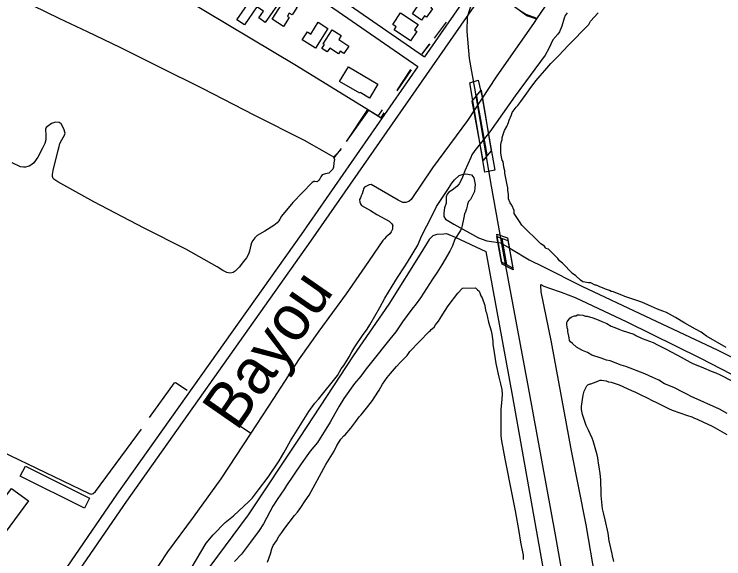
# Model space of a CAD drawing. Extents: x 3683402 to 3721514, y 487807 to 513565.
# Drawn here: x 3698925 to 3700744, y 495225 to 496621 of the extents above; entities that cross this region are included whole.
import ezdxf

# ---------------------------------------------------------------- set-up
doc = ezdxf.new("R2010")
doc.units = 0
for name, color, linetype in [('V-BLDG-OTLN', 7, 'Continuous'), ('V-BRDG-OTLN', 7, 'Continuous'), ('V-RIVR-IDEN', 7, 'Continuous'), ('V-ROAD-CNTR', 7, 'Continuous'), ('V-SITE-VEGE', 7, 'Continuous'), ('V-TOPO-SHOR', 7, 'Continuous')]:
    doc.layers.add(name, color=color, linetype=linetype)

msp = doc.modelspace()

# ---------------------------------------------------------------- linework, layer by layer
at = {"layer": 'V-BLDG-OTLN'}
for points in [[(3699566.8, 496697.5), (3699613.4, 496665.2), (3699568.3, 496600.2), (3699552, 496611.5), (3699564, 496628.7), (3699547.3, 496640.3), (3699515, 496593.7), (3699495.9, 496606.9), (3699531, 496657.5), (3699543.4, 496648.8), (3699550.3, 496658.8), (3699543.4, 496663.6)], [(3699976.3, 496666.9), (3700000.9, 496649.7), (3699992.9, 496638.2), (3699997.2, 496635.2), (3699982, 496613.3), (3699976.8, 496617), (3699969.3, 496606.2), (3699946.2, 496622.4), (3699958.3, 496639.8), (3699949.3, 496646.2), (3699959.6, 496660.9), (3699968, 496655)], [(3699618.7, 496659.6), (3699650.3, 496639.4), (3699637.5, 496619.3), (3699630.3, 496623.9), (3699625.2, 496615.9), (3699630, 496612.8), (3699615.4, 496589.9), (3699586.2, 496608.6)], [(3699914.9, 496624.5), (3699960.3, 496594.7), (3699951.2, 496580.9), (3699957, 496577.1), (3699941.2, 496553), (3699898.7, 496580.8), (3699904.1, 496589.1), (3699895.4, 496594.8)], [(3699704.3, 496600.3), (3699729.3, 496584.5), (3699697.3, 496533.6), (3699663.3, 496555), (3699676.5, 496575.9), (3699685.3, 496570.3)], [(3699740.4, 496581.1), (3699763.5, 496566.1), (3699757, 496556), (3699782.8, 496539.2), (3699770.4, 496520.1), (3699760.7, 496526.4), (3699756.4, 496519.7), (3699734, 496534.3), (3699727.4, 496524.2), (3699713.4, 496533.3), (3699720.2, 496543.6), (3699717.3, 496545.5)], [(3699781.6, 496486.4), (3699857.3, 496441.6), (3699836.1, 496405.8), (3699812, 496420), (3699811, 496418.3), (3699759.3, 496448.8)], [(3698940.6, 495436.6), (3698953.5, 495462.3), (3699117.6, 495380.2), (3699104.8, 495354.5)], [(3698809.7, 495259), (3698918.4, 495405.5), (3698961.5, 495373.5), (3698852.8, 495227)]]:
    msp.add_lwpolyline(points, close=True, dxfattribs=at)
at = {"layer": 'V-BRDG-OTLN'}
msp.add_line((3700187.8, 495978.3), (3700176.1, 496046.3), dxfattribs=at)
for points in [[(3700092.7, 496445.4), (3700114.6, 496451.7), (3700123.7, 496412.2), (3700145.7, 496283.2), (3700157.3, 496221.4), (3700131.2, 496216.2), (3700123.5, 496261.5), (3700108.8, 496353.8)], [(3700127.4, 496246.4), (3700098.8, 496398.4), (3700109.9, 496411.6), (3700121.9, 496425.9), (3700147.7, 496270.9), (3700137.4, 496258.5)], [(3700162.5, 496051.3), (3700176.1, 496046.3), (3700190.9, 496040.8), (3700203.6, 495970.3), (3700187.8, 495978.3), (3700174, 495985.3)], [(3700162.6, 496057), (3700189.8, 496047.5), (3700204.1, 495966.1), (3700176.3, 495980.1)]]:
    msp.add_lwpolyline(points, close=True, dxfattribs=at)
msp.add_lwpolyline([(3700109.9, 496411.6), (3700110.7, 496406.6), (3700112.9, 496393.4), (3700118.6, 496360.2), (3700124.6, 496327), (3700130.7, 496293.9), (3700137, 496260.8), (3700137.4, 496258.5)], dxfattribs=at)
at = {"layer": 'V-ROAD-CNTR'}
for points in [[(3699182.2, 497061.4), (3699976.7, 496511.9)], [(3699165.1, 497036.8), (3699959.6, 496487.2)], [(3700092.6, 496678.6), (3699976.7, 496511.9)], [(3700117.2, 496661.5), (3699685, 496039.3), (3699212.7, 495373), (3698402.8, 494195.8), (3698354.6, 494131.8)], [(3700658.4, 493376.5), (3700578.5, 493816.5), (3700516.6, 494157.5), (3700448.2, 494539.5), (3700375.5, 494933.6), (3700312.3, 495286.6), (3700244.6, 495659.6), (3700182.5, 495990), (3700148.5, 496180.1), (3700106.3, 496431.3), (3700092.3, 496507.3), (3700086.5, 496576.9), (3700086.9, 496614.3), (3700107.1, 496677)], [(3699959.6, 496487.2), (3699660.4, 496056.6), (3699188.1, 495390.2), (3698887.8, 494953.7)]]:
    msp.add_lwpolyline(points, dxfattribs=at)
at = {"layer": 'V-SITE-VEGE'}
for p, q in [((3700062.2, 495905.9), (3700074.2, 495918.3)), ((3700074.2, 495918.3), (3700107.2, 495919.8)), ((3700107.2, 495919.8), (3700109.1, 495918)), ((3700109.1, 495918), (3700112.9, 495914.3)), ((3700037.3, 495873.4), (3700062.2, 495905.9)), ((3700112.9, 495914.3), (3700116.7, 495910.6)), ((3700116.7, 495910.6), (3700119.7, 495904)), ((3700119.7, 495904), (3700121.6, 495899.4)), ((3700121.6, 495899.4), (3700124.6, 495893.8)), ((3700124.6, 495893.8), (3700131.5, 495874.1)), ((3700028.1, 495859.1), (3700037.3, 495873.4)), ((3700131.5, 495874.1), (3700132.6, 495867.5)), ((3700132.6, 495867.5), (3700133.7, 495859)), ((3700017.1, 495841), (3700028.1, 495859.1)), ((3700133.7, 495859), (3700135.6, 495855.3)), ((3700135.6, 495855.3), (3700140.7, 495831.8)), ((3700001.5, 495819), (3700005.1, 495824.8)), ((3700005.1, 495824.8), (3700012.5, 495834.3)), ((3700012.5, 495834.3), (3700017.1, 495841)), ((3700140.7, 495831.8), (3700147.7, 495809.3)), ((3699939.4, 495756.7), (3699988.5, 495807.5)), ((3699988.5, 495807.5), (3699992.2, 495810.4)), ((3699992.2, 495810.4), (3699994.1, 495812.3)), ((3699994.1, 495812.3), (3700001.5, 495819)), ((3700147.7, 495809.3), (3700149.8, 495800.9)), ((3700149.8, 495800.9), (3700152, 495783)), ((3700152, 495783), (3700152.1, 495774.5)), ((3700152.1, 495774.5), (3700154.2, 495759.5)), ((3699932.1, 495746.2), (3699939.4, 495756.7)), ((3700154.2, 495759.5), (3700155.3, 495753.9)), ((3700155.3, 495753.9), (3700159.6, 495725.7)), ((3699916.3, 495729.9), (3699932.1, 495746.2)), ((3699889.5, 495700.2), (3699905.2, 495717.5)), ((3699905.2, 495717.5), (3699916.3, 495729.9)), ((3700159.6, 495725.7), (3700167.7, 495690.9)), ((3699881.2, 495689.7), (3699889.5, 495700.2)), ((3699869.3, 495672.5), (3699881.2, 495689.7)), ((3700167.7, 495690.9), (3700171.8, 495673.1)), ((3700412.4, 495676.7), (3700422.9, 495680.9)), ((3700422.9, 495680.9), (3700427.4, 495682.5)), ((3700427.4, 495682.5), (3700430.9, 495683.1)), ((3700430.9, 495683.1), (3700443, 495680.7)), ((3700443, 495680.7), (3700448.5, 495678.8)), ((3700448.5, 495678.8), (3700455.1, 495677.4)), ((3699861, 495657.3), (3699869.3, 495672.5)), ((3700171.8, 495673.1), (3700174.9, 495659)), ((3700386.1, 495654.6), (3700393.4, 495668.3)), ((3700393.4, 495668.3), (3700395.9, 495670.9)), ((3700395.9, 495670.9), (3700401.4, 495673)), ((3700401.4, 495673), (3700403.4, 495673.5)), ((3700403.4, 495673.5), (3700410.4, 495676.2)), ((3700410.4, 495676.2), (3700412.4, 495676.7)), ((3700455.1, 495677.4), (3700475.8, 495670.8)), ((3700475.8, 495670.8), (3700507.2, 495656.7)), ((3699848.2, 495637.3), (3699861, 495657.3)), ((3700174.9, 495659), (3700176, 495647.7)), ((3700176, 495647.7), (3700175.3, 495633.6)), ((3700381.5, 495632.9), (3700383.8, 495644.5)), ((3700383.8, 495644.5), (3700385.7, 495651.6)), ((3700385.7, 495651.6), (3700386.1, 495654.6)), ((3700507.2, 495656.7), (3700517.4, 495651.9)), ((3700517.4, 495651.9), (3700526, 495648)), ((3700526, 495648), (3700530.1, 495646.1)), ((3700530.1, 495646.1), (3700547.3, 495637.8)), ((3699831.6, 495615.3), (3699843.6, 495630.6)), ((3699843.6, 495630.6), (3699848.2, 495637.3)), ((3700175.3, 495633.6), (3700172.9, 495608.1)), ((3700379.3, 495615.3), (3700381.5, 495632.9)), ((3700547.3, 495637.8), (3700560.5, 495631)), ((3700560.5, 495631), (3700569.6, 495626.6)), ((3700569.6, 495626.6), (3700588.4, 495616.9)), ((3699814.1, 495594.3), (3699831.6, 495615.3)), ((3700172.9, 495608.1), (3700172.2, 495540.2)), ((3700379.4, 495607.2), (3700379.3, 495615.3)), ((3700381.6, 495594.7), (3700379.4, 495607.2)), ((3700588.4, 495616.9), (3700602.6, 495610.1)), ((3700602.6, 495610.1), (3700611.7, 495606.3)), ((3700611.7, 495606.3), (3700651.2, 495592.4)), ((3699801.2, 495577.1), (3699809.5, 495588.6)), ((3699809.5, 495588.6), (3699814.1, 495594.3)), ((3700391.2, 495566.2), (3700381.6, 495594.7)), ((3700651.2, 495592.4), (3700661.8, 495588.5)), ((3700661.8, 495588.5), (3700667.4, 495586.1)), ((3699788.3, 495559.9), (3699801.2, 495577.1)), ((3700667.4, 495586.1), (3700678, 495582.3)), ((3700678, 495582.3), (3700703.3, 495570.2)), ((3700703.3, 495570.2), (3700713, 495565.8)), ((3699773.5, 495542.7), (3699788.3, 495559.9)), ((3700397.4, 495554.3), (3700391.2, 495566.2)), ((3700406.3, 495533.8), (3700397.4, 495554.3)), ((3700713, 495565.8), (3700722.1, 495560.9)), ((3700722.1, 495560.9), (3700751.6, 495543.9)), ((3699762.4, 495531.2), (3699769.8, 495539.8)), ((3699769.8, 495539.8), (3699773.5, 495542.7)), ((3700172.2, 495540.2), (3700174.3, 495527.1)), ((3700409, 495527.3), (3700406.3, 495533.8)), ((3699745, 495500.7), (3699752.3, 495515)), ((3699752.3, 495515), (3699762.4, 495531.2)), ((3700174.3, 495527.1), (3700182.7, 495481)), ((3700410.6, 495521.3), (3700409, 495527.3)), ((3700419.1, 495491.8), (3700410.6, 495521.3)), ((3699723.9, 495466.4), (3699745, 495500.7)), ((3700182.7, 495481), (3700201.3, 495386.2)), ((3700420.8, 495483.3), (3700419.1, 495491.8)), ((3700422.4, 495476.3), (3700420.8, 495483.3)), ((3699707.5, 495436.9), (3699723.9, 495466.4)), ((3700423, 495470.8), (3700422.4, 495476.3)), ((3700425.3, 495454.7), (3700423, 495470.8)), ((3700427.5, 495443.7), (3700425.3, 495454.7)), ((3700428.8, 495427.6), (3700427.5, 495443.7)), ((3699696.5, 495416), (3699707.5, 495436.9)), ((3700429.4, 495392.4), (3700428.8, 495427.6)), ((3699681, 495388.4), (3699696.5, 495416)), ((3699670.9, 495373.1), (3699681, 495388.4)), ((3700430, 495387.4), (3700429.4, 495392.4)), ((3700433.1, 495353.3), (3700430, 495387.4)), ((3699659.9, 495356), (3699670.9, 495373.1)), ((3700201.3, 495386.2), (3700209.5, 495347.7)), ((3699651.6, 495344.5), (3699659.9, 495356)), ((3700435.8, 495342.3), (3700433.1, 495353.3)), ((3699618.4, 495303.4), (3699643.3, 495335.9)), ((3699643.3, 495335.9), (3699651.6, 495344.5)), ((3700209.5, 495347.7), (3700218.9, 495295)), ((3700440.1, 495324.7), (3700435.8, 495342.3)), ((3700447.3, 495290.2), (3700440.1, 495324.7)), ((3699611.1, 495292), (3699618.4, 495303.4)), ((3699597.3, 495271), (3699603.7, 495282.4)), ((3699603.7, 495282.4), (3699611.1, 495292)), ((3700218.9, 495295), (3700223.1, 495267.8)), ((3700450.6, 495271.1), (3700447.3, 495290.2)), ((3699589, 495258.6), (3699597.3, 495271)), ((3700223.1, 495267.8), (3700229.4, 495234)), ((3700458.3, 495237.6), (3700450.6, 495271.1)), ((3699581.8, 495237.8), (3699585.4, 495250.1)), ((3699585.4, 495250.1), (3699589, 495258.6)), ((3699574.7, 495216), (3699581.8, 495237.8)), ((3700229.4, 495234), (3700229.6, 495222.7)), ((3700458.8, 495232.6), (3700458.3, 495237.6)), ((3700462.6, 495217.5), (3700458.8, 495232.6))]:
    msp.add_line(p, q, dxfattribs=at)
for points in [[(3700574.5, 495865.2), (3700550.7, 495874.9), (3700541.6, 495879.3), (3700531.4, 495883.6), (3700490.6, 495897.6), (3700482.6, 495900.8), (3700471.3, 495905.1), (3700461, 495909.5), (3700457.6, 495910.5), (3700455.4, 495910.5), (3700450.8, 495912.7), (3700440.6, 495915.9), (3700437.2, 495918.1), (3700430.4, 495920.2), (3700416.8, 495926.7), (3700414.5, 495926.7), (3700403.2, 495932.1), (3700397.5, 495932), (3700382.7, 495934.8), (3700376.7, 495938.8), (3700364.7, 495950.7), (3700356.7, 495956.7), (3700330.7, 495982.5), (3700322.7, 495988.5), (3700318.7, 495994.5), (3700294.7, 496018.3), (3700288.7, 496020.3), (3700286.7, 496022.3), (3700284.7, 496026.2), (3700274.7, 496032.2), (3700226.7, 496079.9), (3700220.7, 496089.8), (3700206.7, 496109.7), (3700206.6, 496117.7), (3700200.6, 496131.6), (3700196.6, 496137.6), (3700192.6, 496147.6), (3700192.5, 496159.5), (3700190.5, 496169.5), (3700190.5, 496175.5), (3700188.5, 496183.5), (3700182.4, 496213.3), (3700182.4, 496219.3), (3700180.3, 496229.3), (3700178.3, 496243.2), (3700176.3, 496247.2), (3700174.3, 496255.2), (3700172.3, 496265.2), (3700172.2, 496287.1), (3700174.1, 496295.1), (3700176.1, 496299.1), (3700176.1, 496305), (3700182, 496323), (3700188, 496333), (3700191.9, 496343), (3700193.9, 496349), (3700199.8, 496363), (3700201.8, 496368.9), (3700211.7, 496382.9), (3700215.7, 496386.9), (3700223.7, 496396.9), (3700239.5, 496418.9), (3700249.5, 496432.9), (3700263.4, 496450.9), (3700273.3, 496462.9), (3700285.2, 496476.9), (3700301.1, 496494.9), (3700321, 496514.9), (3700344.8, 496540.9), (3700398.5, 496594.9), (3700402.4, 496602.9), (3700422.3, 496624.9)], [(3700038.1, 496174.6), (3700046.9, 496188.2), (3700053.5, 496196.3), (3700065.7, 496207.7), (3700073.5, 496210.1), (3700082.5, 496211.4), (3700097.2, 496209.4), (3700100.7, 496205), (3700103, 496201.6), (3700106.7, 496184.8), (3700105.7, 496176.9), (3700104.7, 496166.7), (3700095, 496146.3), (3700089.4, 496140.5), (3700087.3, 496133.7), (3700086.2, 496129.2), (3700084.1, 496122.4), (3700080.9, 496112.2), (3700079.8, 496109.9), (3700078.8, 496104.3), (3700076.7, 496095.2), (3700073.6, 496079.4), (3700071.4, 496072.6), (3700069.3, 496066.9), (3700055, 496044.1), (3700048.6, 496027.1), (3700042, 496013.4), (3700021.2, 495978.1), (3700008.1, 495957.6), (3699997.1, 495941.6), (3699966.3, 495893.8), (3699955.3, 495878.9), (3699944.3, 495865.2), (3699920.1, 495832.1), (3699903.6, 495807), (3699888.2, 495787.6), (3699840.7, 495729.2), (3699827.5, 495712.1), (3699813.2, 495692.7), (3699797.7, 495674.4), (3699770.2, 495635.6), (3699758.1, 495616.2), (3699747.2, 495596.8), (3699735.2, 495575.2), (3699702.3, 495522.8), (3699683.5, 495501), (3699660.4, 495468), (3699623, 495413.2), (3699617.5, 495404.1), (3699598.9, 495376.7), (3699587.9, 495359.6), (3699563.9, 495314.1), (3699552.9, 495297), (3699530.9, 495267.3), (3699507.7, 495236.5), (3699490, 495218.1)], [(3699378.7, 495200.4), (3699417.1, 495265.3), (3699434.7, 495285.9), (3699465.7, 495318), (3699486.9, 495335.3), (3699526.8, 495372.1), (3699535.7, 495381.2), (3699551.1, 495401.8), (3699576.4, 495433.8), (3699603.9, 495476), (3699615.9, 495496.5), (3699633.4, 495527.2), (3699680.6, 495602.4), (3699696, 495624.1), (3699704.8, 495634.4), (3699753.4, 495695), (3699763.2, 495712.1), (3699769.8, 495720.1), (3699780.8, 495738.3), (3699784.1, 495742.9), (3699790.6, 495755.4), (3699798.3, 495768), (3699818.1, 495797.6), (3699830.2, 495813.6), (3699836.8, 495825), (3699861.9, 495869.4), (3699875, 495893.3), (3699893.7, 495924.1), (3699907.9, 495945.7), (3699925.5, 495973.1), (3699933.2, 495985.6), (3699959.5, 496028.9), (3699969.2, 496051.6), (3699996.5, 496105.1), (3700007.4, 496127.8), (3700038.1, 496174.6)], [(3700749.9, 495766.8), (3700699.8, 495795.3), (3700686, 495806.3), (3700671.3, 495813.9), (3700643.9, 495829.2), (3700620, 495843.5), (3700597.2, 495856.6), (3700588.2, 495859.8), (3700574.5, 495865.2)], [(3700752.4, 495597.5), (3700733.1, 495608.4), (3700660.4, 495641), (3700651.3, 495646.5), (3700641, 495650.8), (3700616, 495663.9), (3700592.2, 495673.6), (3700577.4, 495682.4), (3700562.6, 495690), (3700542.1, 495698.7), (3700493.3, 495718.1), (3700480.9, 495721.3), (3700452.5, 495732), (3700443.4, 495734.1), (3700429.8, 495739.5), (3700406, 495747), (3700394.6, 495753.6), (3700382.1, 495759), (3700366.2, 495767.7), (3700355.9, 495776.6), (3700351.3, 495781), (3700349, 495784.3), (3700347.8, 495791.1), (3700344.1, 495807.9), (3700344, 495812.4), (3700342.8, 495816.9), (3700341.5, 495827), (3700341.4, 495830.4), (3700342.5, 495832.7), (3700346.9, 495838.4), (3700349.1, 495841.8), (3700352.5, 495844.2), (3700354.7, 495845.3), (3700361.4, 495847.7), (3700364.8, 495847.7), (3700369.3, 495850.1), (3700373.8, 495850.2), (3700382.8, 495849.2), (3700389.6, 495847.1), (3700394.1, 495847.1), (3700408.8, 495842.9)], [(3700408.8, 495842.9), (3700422.5, 495837.5), (3700431.6, 495833.1), (3700444.1, 495827.7), (3700455.4, 495821.1), (3700464.5, 495817.9), (3700474.7, 495813.6), (3700483.8, 495810.4), (3700513.3, 495800.7)], [(3700513.3, 495800.7), (3700519, 495797.5), (3700534.9, 495789.8), (3700563.3, 495779.1), (3700574.6, 495773.6), (3700598.5, 495761.6), (3700634.9, 495742), (3700657.7, 495728.9), (3700664.5, 495725.6), (3700691.8, 495714.8), (3700712.2, 495706.1), (3700723.6, 495701.8), (3700734.9, 495696.4), (3700766.8, 495680)]]:
    msp.add_lwpolyline(points, dxfattribs=at)
at = {"layer": 'V-TOPO-SHOR'}
for p, q in [((3700032.3, 496600.5), (3700001.9, 496559.6)), ((3699990.7, 496545.1), (3699970.4, 496519.4)), ((3699970.6, 496518.7), (3699989.1, 496543.5)), ((3699906.7, 496424.8), (3699943.3, 496478.4)), ((3699941.2, 496479.7), (3699907, 496427.3)), ((3699742.9, 496253.6), (3699762, 496273.6)), ((3699763.4, 496276.8), (3699744.6, 496253.1)), ((3699420.4, 495621.8), (3699531.2, 495546.8))]:
    msp.add_line(p, q, dxfattribs=at)
for points in [[(3699833.1, 496375.3), (3699649.1, 496488.9), (3699354.1, 496665.7), (3699042.2, 496855.3)], [(3700330.3, 496707.8), (3700264.2, 496609.1), (3700257.8, 496599.6), (3700160.9, 496460.6), (3700087.3, 496348.8), (3699997.4, 496227.2), (3699942.9, 496145.7), (3699936.5, 496140.6), (3699928.8, 496138.2), (3699921.5, 496138.1), (3699909.2, 496144.4), (3699840.2, 496184.2), (3699834.8, 496183.3), (3699826.1, 496179.7), (3699823.4, 496177.8), (3699821.2, 496174.7), (3699819, 496166.9), (3699816.8, 496160.4), (3699814.2, 496155.4), (3699812.4, 496150), (3699810.6, 496145.7), (3699811.1, 496139.2), (3699812.7, 496134.6), (3699815.4, 496130.8), (3699822.8, 496126), (3699830.9, 496121.9), (3699838.3, 496117.4), (3699854.6, 496107.7), (3699886.3, 496090.7), (3699893.4, 496083.9), (3699895.4, 496079.3), (3699895, 496077.8), (3699894.4, 496069.7), (3699891.4, 496063.1), (3699887.7, 496058.1), (3699882.8, 496053.8), (3699878.2, 496049.9), (3699874.1, 496045.2), (3699870, 496040.5), (3699824, 495973.8), (3699776.1, 495903.9), (3699706.1, 495808.7), (3699655.2, 495737.2), (3699589.9, 495635.6), (3699531.2, 495546.8), (3699455, 495430), (3699383.5, 495331.7), (3699318, 495242.7), (3699253.7, 495145.4)], [(3700156.4, 496679.2), (3700236.3, 496619.6), (3700241, 496616.8), (3700264.2, 496609.1)], [(3700158.2, 496679), (3700217.8, 496633.2), (3700236.7, 496620.9), (3700264.9, 496610.8)], [(3698972.4, 496643), (3699039.4, 496610.9), (3699112.3, 496577.1), (3699195.7, 496536.4), (3699296.3, 496486.4), (3699408.2, 496430.4), (3699539.3, 496363.1), (3699668, 496298.1), (3699737.9, 496258.8), (3699743.4, 496255.4), (3699744.6, 496253.1), (3699745.8, 496248.5), (3699744.4, 496239.6), (3699743.4, 496229.1), (3699741.6, 496223.7), (3699735.9, 496217.4), (3699731.7, 496213.4), (3699723.3, 496211.7), (3699714.8, 496208.9), (3699711, 496203.8), (3699708.4, 496198.7), (3699705.8, 496195.2), (3699702.3, 496192.4), (3699700.8, 496191.6), (3699695.8, 496191.9), (3699692.7, 496192.3), (3699688.9, 496189.9), (3699639.1, 496138.7), (3699610, 496103.1), (3699606.2, 496096), (3699603.6, 496091.4), (3699598.7, 496085.9), (3699590.7, 496079.1), (3699567.4, 496064.8), (3699547.8, 496054), (3699541.8, 496048.1), (3699536.5, 496041.1), (3699533.5, 496034.8), (3699531.3, 496029), (3699529.9, 496020.9)], [(3700342.5, 496624.5), (3700337.4, 496618.1), (3700335.2, 496611.1), (3700329.2, 496590.7), (3700323.1, 496575.6), (3700318.5, 496569.7), (3700306, 496555.6), (3700295.5, 496532.8), (3700285.9, 496515.9), (3700209.6, 496411.5), (3700144.1, 496319.5), (3700105.6, 496271.3), (3700098.2, 496260.8), (3700095.5, 496253.8), (3700079.9, 496219.4), (3700073.2, 496200.7), (3700066, 496186.1), (3700059.7, 496179.6), (3700047.7, 496170.2), (3700039.1, 496164.8), (3700034.6, 496160.1), (3700032.4, 496153.1), (3700032.1, 496136.3), (3700028.5, 496124.3)], [(3699868.2, 496375.9), (3699858.6, 496362), (3699855.7, 496361.3), (3699833.1, 496375.3), (3699776.3, 496294.9)], [(3699778.1, 496295.2), (3699831.7, 496376.8), (3699865.8, 496355.3), (3699873.3, 496368.3)], [(3699529.9, 496020.9), (3699528.1, 496013.9), (3699525.5, 496006.1), (3699520.3, 495996.3), (3699513.1, 495986.9), (3699501.7, 495972.8), (3699491.5, 495962.2), (3699486.1, 495959), (3699478.8, 495957.3), (3699469.9, 495959.1), (3699460.2, 495963.6), (3699444.9, 495973), (3699364.6, 496018.6), (3699257.8, 496072.7), (3699129.4, 496140.4), (3699036.9, 496191.4), (3699026.7, 496198.5), (3699025.2, 496200.1), (3699023.5, 496205), (3699023.1, 496210.1), (3699024.8, 496220.1), (3699037.8, 496272.2), (3699039.9, 496282.3), (3699041.8, 496289.6), (3699047, 496299.4), (3699054.1, 496310.7), (3699055.2, 496316.2), (3699052.3, 496327.3), (3699045.5, 496339.9), (3699040.4, 496343.7), (3699031.1, 496344.7), (3699020.4, 496340.7), (3699010.4, 496333.5), (3699007, 496330.4), (3699005.2, 496326.5), (3699005.8, 496310.6), (3699006.4, 496299.1), (3699003.1, 496289.7), (3698997.5, 496277.3), (3698985.2, 496254.6), (3698975, 496240.1), (3698970, 496235.4), (3698963.5, 496231.4), (3698959.7, 496230.2), (3698953.5, 496228.6), (3698948.9, 496228.5), (3698941.5, 496229.5), (3698919.3, 496239.9)], [(3700028.5, 496124.3), (3700026.4, 496111.6), (3700026.6, 496102.3), (3700030.7, 496096), (3700051.8, 496082.5), (3700115.4, 496047.8), (3700136.9, 496040.1), (3700154.3, 496037.5), (3700171.7, 496034.9), (3700200.3, 496018.7), (3700245.3, 495991.7), (3700281.9, 495973.4), (3700380, 495924.1), (3700543.8, 495847.2), (3700726.9, 495760.9), (3700868, 495689.4)], [(3699999.4, 496053.9), (3699998.9, 496053.5), (3699989.2, 496043.5), (3699970, 496013.1), (3699885.6, 495877.9), (3699794.2, 495744.9), (3699657.2, 495537), (3699524.7, 495337.3), (3699406.5, 495178.9), (3699237.6, 494941.5), (3699110.1, 494753.4), (3698981.3, 494542.2), (3698806.5, 494309.9)], [(3699999.4, 496053.9), (3700009.7, 496056.9), (3700026.5, 496058.4), (3700033.4, 496058.5), (3700055.5, 496049.6), (3700134.4, 496012.8)], [(3700134.4, 496012.8), (3700202.2, 495639.8), (3700300.9, 495087), (3700399.5, 494542.4), (3700412.5, 494470.7), (3700473.7, 494133.7), (3700566.5, 493650.1), (3700612.1, 493372.7)], [(3700275, 495928.1), (3700273.9, 495925.2), (3700275.3, 495909), (3700301.9, 495780.6), (3700352.5, 495501.7), (3700390.5, 495311.6), (3700436.3, 495041.8), (3700484, 494797.6), (3700527.5, 494560.2), (3700566.5, 494347.5), (3700605.6, 494126.8)], [(3700275, 495928.1), (3700282.6, 495923.6), (3700297.1, 495918.6), (3700327.4, 495908.2), (3700362.9, 495894.4), (3700495.2, 495832.5), (3700684.7, 495739.3), (3701027.2, 495562.1), (3701215.4, 495477.5), (3701475.5, 495346.3), (3701683, 495249.9), (3701930.3, 495129.4), (3702116.4, 495031.5), (3702377.5, 494912.4), (3702594.4, 494807.6), (3702822.3, 494700.6), (3702962.2, 494632)], [(3698354.7, 495765.3), (3698648.5, 495617.2), (3698914.7, 495489.7), (3699116.8, 495392.2), (3699122.5, 495390.6), (3699127.6, 495392.4), (3699133.7, 495397.6), (3699251.2, 495557.5)], [(3699271.7, 495587.4), (3699336, 495675.9), (3699338.2, 495677.1), (3699368.1, 495657.2)]]:
    msp.add_lwpolyline(points, dxfattribs=at)

# ---------------------------------------------------------------- texts
at = {"layer": 'V-RIVR-IDEN'}
msp.add_text('Bayou', height=116, rotation=55.2347, dxfattribs=at).set_placement((3699495.7, 495549.4))

doc.saveas('drawing.dxf')
